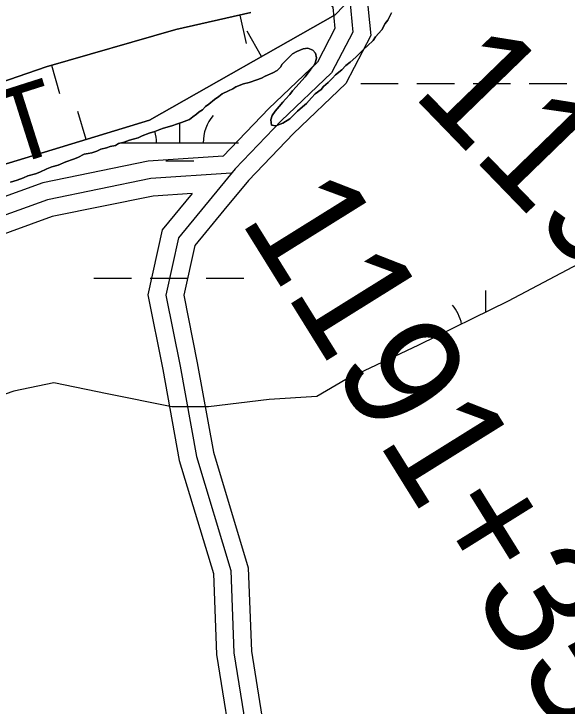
# Model space of a CAD drawing. Extents: x 3297772 to 3335630, y 634068 to 659439.
# Drawn here: x 3329587 to 3330060, y 649039 to 649630 of the extents above; entities that cross this region are included whole.
import ezdxf

# ---------------------------------------------------------------- set-up
doc = ezdxf.new("R2010")
doc.units = 0
for name, color, linetype in [('V-BORW-IDEN', 7, 'Continuous'), ('V-BORW-LINE', 7, 'Continuous'), ('V-ROAD-CNTR', 7, 'Continuous'), ('V-SITE-VEGE', 7, 'Continuous'), ('V-SURV-IDEN', 7, 'Continuous'), ('V-TOPO-SHOR', 7, 'Continuous'), ('V-WETL-SWMP', 7, 'Continuous')]:
    doc.layers.add(name, color=color, linetype=linetype)

msp = doc.modelspace()

# ---------------------------------------------------------------- linework, layer by layer
at = {"layer": 'V-BORW-LINE'}
for p, q in [((3329779.94, 649628.51), (3329785.41, 649604.12)), ((3329798.61, 649592.97), (3329786.27, 649614.72)), ((3329619.04, 649585.58), (3329625.98, 649561.56)), ((3329648.79, 649522.23), (3329641.53, 649546.15))]:
    msp.add_line(p, q, dxfattribs=at)
for points in [[(3329897.89, 649666.83), (3329861.31, 649628.56), (3329702.86, 649538.63), (3329499.71, 649477), (3329381.13, 649438.79), (3329225.38, 649393.16), (3329152.06, 649358.63), (3329145.59, 649366.38), (3329126.89, 649429.49), (3329148.6, 649434.86), (3329238.75, 649445.13), (3329290.01, 649469.55), (3329387.78, 649508.94), (3329510.26, 649548.3), (3329614.54, 649584.28), (3329725.33, 649616.28), (3329789.29, 649630.61)], [(3329789.29, 649630.61), (3329725.33, 649616.28), (3329614.54, 649584.28), (3329510.26, 649548.3), (3329387.78, 649508.94), (3329290.01, 649469.55), (3329238.75, 649445.13), (3329148.6, 649434.86), (3329126.89, 649427.15), (3329140.91, 649361.7), (3329152.06, 649358.63), (3329225.38, 649393.16), (3329381.13, 649438.79), (3329499.71, 649477), (3329702.86, 649538.63), (3329861.31, 649628.56), (3329897.89, 649666.83)]]:
    msp.add_lwpolyline(points, dxfattribs=at)
at = {"layer": 'V-ROAD-CNTR'}
for points in [[(3329714.26, 649923.3), (3329718.46, 649910.86), (3329733.42, 649855.88), (3329744.46, 649813.27), (3329751.62, 649787.27), (3329779.35, 649749.58), (3329827.82, 649700.74), (3329868.16, 649671.79), (3329888.32, 649647.44), (3329892, 649610.94), (3329870.58, 649569.96), (3329825.93, 649527.46), (3329787.27, 649487.35), (3329766.25, 649461.82)], [(3329698.63, 649869.45), (3329704.42, 649848.18), (3329715.47, 649805.53), (3329724.16, 649773.95), (3329756.5, 649730.01), (3329808.29, 649677.83), (3329847.52, 649649.67), (3329859.39, 649635.34), (3329861.25, 649616.87), (3329846.29, 649588.27), (3329804.77, 649548.74), (3329765.65, 649508.15)], [(3329873.86, 649641.39), (3329876.63, 649613.91), (3329858.43, 649579.11), (3329815.35, 649538.1), (3329776.07, 649497.34), (3329727.52, 649438.4), (3329716.81, 649389.46), (3329728.88, 649328.84), (3329742.86, 649251.79), (3329772.3, 649154.28), (3329774.94, 649084.09), (3329790.28, 648988.94), (3329826.48, 648884.77), (3329862.29, 648772.56)], [(3329765.65, 649508.15), (3329701.77, 649503.77), (3329611.52, 649485.38), (3329519.24, 649452.02), (3329434.43, 649420.99), (3329394.56, 649402.44), (3329358.15, 649380.44)], [(3329764.86, 649507.33), (3329764.86, 649507.33)], [(3329772.44, 649493.58), (3329703.79, 649488.88), (3329615.59, 649470.9), (3329524.37, 649437.93), (3329440.18, 649407.13), (3329401.63, 649389.18), (3329363.22, 649365.98), (3329337.86, 649347.46), (3329320.67, 649313.45), (3329326.63, 649277.5), (3329331.99, 649247.68), (3329342.34, 649208.62), (3329365.48, 649162.62), (3329394.64, 649105.36), (3329426.97, 649040.74), (3329447.75, 648981.75)], [(3329739.28, 649476.27), (3329705.81, 649473.98), (3329619.66, 649456.43), (3329529.5, 649423.83), (3329445.93, 649393.26), (3329408.69, 649375.92), (3329371.54, 649353.48), (3329370.98, 649353.08)], [(3329739.28, 649476.27), (3329713.65, 649445.14), (3329701.49, 649389.61), (3329714.14, 649326.03), (3329728.25, 649248.27), (3329757.39, 649151.79), (3329759.98, 649082.61), (3329775.68, 648985.26), (3329812.25, 648880.03), (3329848, 648768)], [(3329766.25, 649461.82), (3329741.4, 649431.66), (3329732.13, 649389.32), (3329743.62, 649331.64), (3329757.47, 649255.31), (3329787.22, 649156.77), (3329789.89, 649085.57), (3329804.88, 648992.62), (3329840.71, 648889.52), (3329876.58, 648777.12)]]:
    msp.add_lwpolyline(points, dxfattribs=at)
at = {"layer": 'V-SITE-VEGE'}
for p, q in [((3329906.33, 649624.01), (3329909.59, 649630.52)), ((3329904.16, 649621.3), (3329906.33, 649624.01)), ((3329901.45, 649615.88), (3329904.16, 649621.3)), ((3329896.02, 649609.92), (3329901.45, 649615.88)), ((3329888.97, 649602.33), (3329893.85, 649606.66)), ((3329893.85, 649606.66), (3329896.02, 649609.92)), ((3329828.77, 649597.47), (3329834.2, 649599.64)), ((3329834.2, 649599.64), (3329837.99, 649600.18)), ((3329837.99, 649600.18), (3329842.33, 649598.55)), ((3329886.26, 649599.61), (3329888.97, 649602.33)), ((3329822.26, 649592.59), (3329824.98, 649595.3)), ((3329824.98, 649595.3), (3329828.77, 649597.47)), ((3329842.33, 649598.55), (3329844.5, 649595.83)), ((3329844.5, 649595.83), (3329845.58, 649592.04)), ((3329879.21, 649592.57), (3329881.92, 649595.28)), ((3329881.92, 649595.28), (3329886.26, 649599.61)), ((3329816.29, 649586.63), (3329819.01, 649589.33)), ((3329819.01, 649589.33), (3329822.26, 649592.59)), ((3329844.5, 649588.24), (3329842.87, 649584.99)), ((3329845.58, 649592.04), (3329844.5, 649588.24)), ((3329870.53, 649585.52), (3329874.32, 649588.23)), ((3329874.32, 649588.23), (3329879.21, 649592.57)), ((3329811.96, 649581.2), (3329814.67, 649583.91)), ((3329814.67, 649583.91), (3329816.29, 649586.63)), ((3329840.7, 649582.28), (3329835.82, 649575.77)), ((3329842.87, 649584.99), (3329840.7, 649582.28)), ((3329867.27, 649581.72), (3329870.53, 649585.52)), ((3329798.4, 649574.7), (3329801.65, 649576.33)), ((3329801.65, 649576.33), (3329808.16, 649579.04)), ((3329808.16, 649579.04), (3329811.96, 649581.2)), ((3329859.14, 649574.68), (3329861.85, 649577.39)), ((3329861.85, 649577.39), (3329867.27, 649581.72)), ((3329783.21, 649569.83), (3329788.09, 649570.91)), ((3329788.09, 649570.91), (3329794.6, 649573.07)), ((3329794.6, 649573.07), (3329798.4, 649574.7)), ((3329833.1, 649572.52), (3329828.22, 649567.1)), ((3329835.82, 649575.77), (3329833.1, 649572.52)), ((3329851.54, 649567.63), (3329855.34, 649570.88)), ((3329855.34, 649570.88), (3329859.14, 649574.68)), ((3329770.19, 649563.86), (3329773.99, 649565.49)), ((3329773.99, 649565.49), (3329776.7, 649567.12)), ((3329776.7, 649567.12), (3329783.21, 649569.83)), ((3329828.22, 649567.1), (3329824.96, 649563.85)), ((3329844.48, 649561.13), (3329849.37, 649564.92)), ((3329849.37, 649564.92), (3329851.54, 649567.63)), ((3329758.26, 649556.28), (3329762.05, 649558.99)), ((3329762.05, 649558.99), (3329764.77, 649561.16)), ((3329764.77, 649561.16), (3329770.19, 649563.86)), ((3329822.79, 649560.59), (3329819, 649556.8)), ((3329824.96, 649563.85), (3329822.79, 649560.59)), ((3329841.23, 649557.87), (3329844.48, 649561.13)), ((3329750.66, 649550.32), (3329753.38, 649552.48)), ((3329753.38, 649552.48), (3329758.26, 649556.28)), ((3329816.83, 649554.09), (3329813.57, 649550.29)), ((3329819, 649556.8), (3329816.83, 649554.09)), ((3329833.64, 649550.28), (3329836.89, 649552.99)), ((3329836.89, 649552.99), (3329841.23, 649557.87)), ((3329745.24, 649545.98), (3329747.95, 649547.6)), ((3329747.95, 649547.6), (3329750.66, 649550.32)), ((3329810.31, 649546.49), (3329807.6, 649542.7)), ((3329813.57, 649550.29), (3329810.31, 649546.49)), ((3329827.13, 649544.32), (3329829.29, 649546.49)), ((3329829.29, 649546.49), (3329833.64, 649550.28)), ((3329737.1, 649539.47), (3329739.81, 649541.64)), ((3329739.81, 649541.64), (3329743.07, 649543.81)), ((3329743.07, 649543.81), (3329745.24, 649545.98)), ((3329807.6, 649542.7), (3329806.52, 649538.91)), ((3329822.79, 649539.98), (3329824.95, 649542.15)), ((3329824.95, 649542.15), (3329827.13, 649544.32)), ((3329721.91, 649534.06), (3329726.79, 649535.68)), ((3329726.79, 649535.68), (3329730.05, 649536.77)), ((3329730.05, 649536.77), (3329737.1, 649539.47)), ((3329806.52, 649538.91), (3329807.06, 649534.57)), ((3329810.85, 649534.02), (3329816.82, 649536.19)), ((3329816.82, 649536.19), (3329822.79, 649539.98)), ((3329702.39, 649527.55), (3329707.27, 649529.18)), ((3329707.27, 649529.18), (3329711.61, 649530.81)), ((3329711.61, 649530.81), (3329714.86, 649531.89)), ((3329714.86, 649531.89), (3329721.91, 649534.06)), ((3329807.06, 649534.57), (3329810.85, 649534.02)), ((3329688.83, 649522.68), (3329693.17, 649523.76)), ((3329693.17, 649523.76), (3329696.42, 649525.39)), ((3329696.42, 649525.39), (3329702.39, 649527.55)), ((3329669.3, 649516.18), (3329673.64, 649517.26)), ((3329673.64, 649517.26), (3329676.35, 649518.89)), ((3329676.35, 649518.89), (3329681.23, 649519.97)), ((3329681.23, 649519.97), (3329685.58, 649521.59)), ((3329685.58, 649521.59), (3329688.83, 649522.68)), ((3329653.58, 649510.76), (3329657.91, 649512.39)), ((3329657.91, 649512.39), (3329661.17, 649514.01)), ((3329661.17, 649514.01), (3329666.05, 649515.09)), ((3329666.05, 649515.09), (3329669.3, 649516.18)), ((3329631.34, 649503.18), (3329637.84, 649505.34)), ((3329637.84, 649505.34), (3329641.64, 649506.97)), ((3329641.64, 649506.97), (3329647.07, 649509.68)), ((3329647.07, 649509.68), (3329650.32, 649510.22)), ((3329650.32, 649510.22), (3329653.58, 649510.76)), ((3329619.4, 649498.84), (3329624.83, 649500.47)), ((3329624.83, 649500.47), (3329631.34, 649503.18)), ((3329605.3, 649492.88), (3329609.1, 649494.51)), ((3329609.1, 649494.51), (3329615.06, 649497.22)), ((3329615.06, 649497.22), (3329619.4, 649498.84)), ((3329584.15, 649485.84), (3329589.57, 649487.47)), ((3329589.57, 649487.47), (3329595, 649489.63)), ((3329595, 649489.63), (3329598.8, 649491.26)), ((3329598.8, 649491.26), (3329605.3, 649492.88))]:
    msp.add_line(p, q, dxfattribs=at)
at = {"layer": 'V-TOPO-SHOR'}
for points in [[(3329909.59, 649630.52), (3329906.33, 649624.01), (3329904.16, 649621.3), (3329901.45, 649615.88), (3329896.02, 649609.92), (3329893.85, 649606.66), (3329888.97, 649602.33), (3329886.26, 649599.61), (3329881.92, 649595.28), (3329879.21, 649592.57), (3329874.32, 649588.23), (3329870.53, 649585.52), (3329867.27, 649581.72), (3329861.85, 649577.39), (3329859.14, 649574.68), (3329855.34, 649570.88), (3329851.54, 649567.63), (3329849.37, 649564.92), (3329844.48, 649561.13), (3329841.23, 649557.87), (3329836.89, 649552.99), (3329833.64, 649550.28), (3329829.29, 649546.49), (3329827.13, 649544.32), (3329824.96, 649542.15), (3329822.79, 649539.98), (3329816.82, 649536.19), (3329810.85, 649534.02), (3329807.06, 649534.57), (3329806.52, 649538.91), (3329807.6, 649542.7), (3329810.31, 649546.49), (3329813.57, 649550.29), (3329816.83, 649554.09), (3329819, 649556.8), (3329822.79, 649560.59), (3329824.96, 649563.85), (3329828.22, 649567.1)], [(3329828.22, 649567.1), (3329833.1, 649572.52), (3329835.82, 649575.77), (3329840.7, 649582.28), (3329842.87, 649584.99), (3329844.5, 649588.24), (3329845.58, 649592.04), (3329844.5, 649595.83), (3329842.33, 649598.55), (3329837.99, 649600.18), (3329834.2, 649599.64), (3329828.77, 649597.47), (3329824.98, 649595.3), (3329822.26, 649592.59), (3329819.01, 649589.33), (3329816.29, 649586.63), (3329814.67, 649583.91), (3329811.96, 649581.2), (3329808.16, 649579.04), (3329801.65, 649576.33), (3329798.4, 649574.7), (3329794.6, 649573.07), (3329788.09, 649570.91), (3329783.21, 649569.83), (3329776.7, 649567.12), (3329773.99, 649565.49), (3329770.19, 649563.86), (3329764.77, 649561.16), (3329762.05, 649558.99), (3329758.26, 649556.28), (3329753.38, 649552.48), (3329750.66, 649550.32), (3329747.95, 649547.6), (3329745.24, 649545.98), (3329743.07, 649543.81), (3329739.81, 649541.64), (3329737.1, 649539.47), (3329730.05, 649536.77), (3329726.79, 649535.68), (3329721.91, 649534.06), (3329714.86, 649531.89), (3329711.61, 649530.81), (3329707.27, 649529.18), (3329702.39, 649527.55), (3329696.42, 649525.39), (3329693.17, 649523.76), (3329688.83, 649522.68), (3329685.58, 649521.59), (3329681.23, 649519.97), (3329676.35, 649518.89), (3329673.64, 649517.26), (3329669.3, 649516.18), (3329666.05, 649515.09), (3329661.17, 649514.01), (3329657.91, 649512.39), (3329653.58, 649510.76), (3329650.32, 649510.22), (3329647.07, 649509.68), (3329641.64, 649506.97), (3329637.84, 649505.34), (3329631.34, 649503.18), (3329624.83, 649500.47), (3329619.4, 649498.84), (3329615.06, 649497.22), (3329609.1, 649494.51), (3329605.3, 649492.88), (3329598.79, 649491.26), (3329595, 649489.63), (3329589.57, 649487.47), (3329584.15, 649485.84)]]:
    msp.add_lwpolyline(points, dxfattribs=at)
at = {"layer": 'V-WETL-SWMP'}
for p, q in [((3329883.32, 649570.11), (3329915.32, 649570.11)), ((3329931.32, 649570.11), (3329963.32, 649570.11)), ((3329979.32, 649570.11), (3330011.32, 649570.11)), ((3330027.32, 649570.11), (3330059.32, 649570.11)), ((3329728.73, 649519.37), (3329728.73, 649536.33)), ((3329678.73, 649519.37), (3329778.73, 649519.37)), ((3329716.73, 649503.93), (3329740.73, 649503.93)), ((3329655.32, 649403.94), (3329687.32, 649403.94)), ((3329703.32, 649403.94), (3329735.32, 649403.94)), ((3329751.32, 649403.94), (3329783.32, 649403.94)), ((3329990.16, 649374.91), (3329990.16, 649393.51)), ((3329940.16, 649357.51), (3329954.75, 649357.51))]:
    msp.add_line(p, q, dxfattribs=at)
for points in [[(3329906.33, 649624.01), (3329909.59, 649630.52)], [(3329609.1, 649494.51), (3329615.06, 649497.22), (3329619.4, 649498.84), (3329624.83, 649500.47), (3329631.34, 649503.18), (3329637.85, 649505.34), (3329641.64, 649506.97), (3329647.07, 649509.68), (3329650.32, 649510.22), (3329653.57, 649510.76), (3329657.91, 649512.39), (3329661.17, 649514.01), (3329666.05, 649515.09), (3329669.3, 649516.18), (3329673.64, 649517.26), (3329676.35, 649518.89), (3329681.23, 649519.97), (3329685.58, 649521.59), (3329688.83, 649522.68), (3329693.17, 649523.76), (3329696.42, 649525.39), (3329702.39, 649527.55), (3329707.27, 649529.18), (3329711.61, 649530.81), (3329714.86, 649531.89), (3329721.91, 649534.06), (3329726.79, 649535.68), (3329730.05, 649536.76), (3329737.1, 649539.47), (3329739.81, 649541.64), (3329743.07, 649543.81), (3329745.24, 649545.98), (3329747.95, 649547.6), (3329750.66, 649550.31), (3329753.38, 649552.48), (3329758.26, 649556.28), (3329762.05, 649558.99), (3329764.77, 649561.16), (3329770.19, 649563.86), (3329773.99, 649565.49), (3329776.7, 649567.12), (3329783.21, 649569.83), (3329788.09, 649570.91), (3329794.6, 649573.08), (3329798.4, 649574.7), (3329801.65, 649576.33), (3329808.16, 649579.04), (3329811.96, 649581.2), (3329814.67, 649583.91), (3329816.29, 649586.62), (3329819.01, 649589.33), (3329822.26, 649592.59), (3329824.98, 649595.3), (3329828.77, 649597.47), (3329834.2, 649599.63), (3329837.99, 649600.18), (3329842.33, 649598.55), (3329844.5, 649595.83), (3329845.58, 649592.04), (3329844.5, 649588.24), (3329842.87, 649584.99), (3329840.7, 649582.28), (3329835.81, 649575.77), (3329833.1, 649572.52), (3329828.22, 649567.1), (3329824.96, 649563.84), (3329822.79, 649560.59), (3329819, 649556.8), (3329816.83, 649554.09), (3329813.57, 649550.29), (3329810.31, 649546.5), (3329807.6, 649542.7), (3329806.52, 649538.91), (3329807.06, 649534.57), (3329810.85, 649534.02), (3329816.82, 649536.19), (3329822.79, 649539.98), (3329824.96, 649542.15), (3329827.13, 649544.32), (3329829.3, 649546.49), (3329833.64, 649550.28), (3329836.89, 649552.99), (3329841.23, 649557.87), (3329844.49, 649561.13), (3329849.37, 649564.92), (3329851.54, 649567.63), (3329855.34, 649570.88), (3329859.13, 649574.68), (3329861.85, 649577.39), (3329867.27, 649581.72), (3329870.53, 649585.52), (3329874.32, 649588.23), (3329879.21, 649592.57), (3329881.92, 649595.28), (3329886.26, 649599.61), (3329888.97, 649602.33), (3329893.85, 649606.66), (3329896.02, 649609.92), (3329901.45, 649615.88), (3329904.16, 649621.3), (3329906.33, 649624.01)], [(3329584.15, 649485.84), (3329589.57, 649487.46), (3329595, 649489.63), (3329598.79, 649491.26), (3329605.3, 649492.88), (3329609.1, 649494.51)], [(3330079.35, 649421.33), (3330009.21, 649384.27), (3329932.79, 649346.7), (3329870.51, 649317.47), (3329845.91, 649302.86), (3329805.11, 649300.29), (3329753.31, 649294.07), (3329721.93, 649294.11), (3329666.49, 649305.16), (3329621, 649314.62), (3329586.99, 649307.34), (3329539.89, 649291.18)]]:
    msp.add_lwpolyline(points, dxfattribs=at)
for centre, start, end in [((3329783.97, 649519.84), 139.22817, 180.77183), ((3329673.48, 649519.84), 359.22819, 15.4896), ((3329934.91, 649357.98), 11.08612, 40.77185)]:
    msp.add_arc(centre, 35.25, start, end, dxfattribs=at)

# ---------------------------------------------------------------- texts
at = {"layer": 'V-BORW-IDEN'}
msp.add_text('PIT', height=64, rotation=17.65006, dxfattribs=at).set_placement((3329505.34, 649474.12))
at = {"layer": 'V-SURV-IDEN'}
for s, rotation, p in [('1190+61.1', 314.10394, (3329925.83, 649561.2)), ('1191+35.8', 301.89458, (3329779.1, 649454.28))]:
    msp.add_text(s, height=100, rotation=rotation, dxfattribs=at).set_placement(p)

doc.saveas('drawing.dxf')
